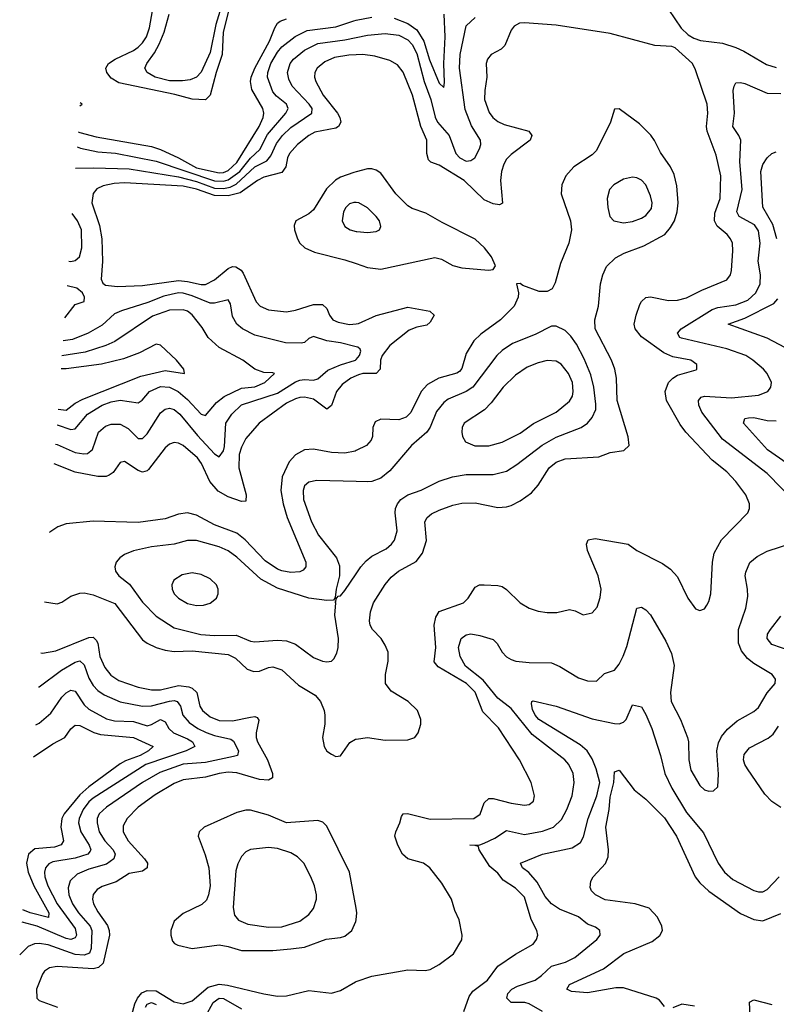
# Model space of a CAD drawing. Header units: inches. Extents: x 1173000 to 1307049, y 522583 to 678455.
# Tile 506 of 617: x 1198503 to 1201870, y 653502 to 657886. Entities that reach past the tile are written whole.
import ezdxf

# ---------------------------------------------------------------- set-up
doc = ezdxf.new("R2010")
doc.units = ezdxf.units.IN
doc.header["$MEASUREMENT"] = 0
doc.layers.add('B1695', color=7, linetype='Continuous')
doc.layers.add('B2605', color=7, linetype='Continuous')

msp = doc.modelspace()

# ---------------------------------------------------------------- linework, layer by layer
at = {"layer": 'B1695', "color": 5}
for points, elevation in [([(1199433.6, 657930), (1199408.3, 657830), (1199404.4, 657730), (1199376.7, 657650), (1199351, 657549), (1199330, 657528.7), (1199270, 657532.5), (1199193.2, 657553.2), (1198944.6, 657604.6), (1198910, 657625.3), (1198890.1, 657650), (1198887, 657670), (1198898, 657690), (1198927.3, 657710), (1199010, 657748.7), (1199030, 657762.6), (1199050, 657782.7), (1199067.5, 657810), (1199080.6, 657850), (1199098, 657950)], 1120), ([(1199398.9, 657941.1), (1199376.5, 657863.5), (1199350, 657739.7), (1199310, 657652.6), (1199290, 657630.1), (1199262, 657618), (1199226.8, 657613.2), (1199170, 657613.8), (1199105.4, 657630), (1199070.2, 657650), (1199060.6, 657670), (1199068.1, 657690), (1199102.3, 657737.7), (1199123.4, 657776.6), (1199145.3, 657830), (1199168.1, 657910)], 1140), ([(1198762.9, 657386.1), (1198770, 657383.3), (1198843.6, 657363.6), (1199090, 657321.1), (1199130, 657308.4), (1199210, 657270.9), (1199290, 657226.1), (1199390, 657203.6), (1199410, 657205.1), (1199430, 657214.2), (1199470, 657250), (1199568.6, 657410), (1199586.9, 657450), (1199590.1, 657470), (1199585.1, 657490), (1199535.4, 657575.4), (1199530.4, 657610), (1199533.5, 657630), (1199549.4, 657670), (1199614.3, 657790), (1199638.5, 657850), (1199650.1, 657869.9), (1199661.5, 657878.5), (1199690, 657889.9)], 1120), ([(1198758.2, 657319.9), (1198773.8, 657313.8), (1198850, 657297.9), (1198930, 657291.5), (1199110, 657256.3), (1199370, 657168.4), (1199410, 657166.7), (1199430, 657172.4), (1199482.6, 657210), (1199530, 657269.1), (1199571.6, 657308.4), (1199606.2, 657373.8), (1199687.9, 657470), (1199697.5, 657490), (1199690.1, 657510), (1199645.8, 657545.8), (1199630, 657565), (1199606.4, 657630), (1199606.8, 657650), (1199620.9, 657690), (1199650, 657740.7), (1199670, 657764.9), (1199728.8, 657811.2), (1199782.2, 657837.8), (1199910, 657854.1), (1199990, 657881.1), (1200000, 657883)], 1140), ([(1198751.3, 657223.9), (1198833.3, 657226.7), (1198990, 657221.7), (1199210, 657185.6), (1199290, 657164.8), (1199370, 657135.2), (1199410, 657133.5), (1199439.3, 657140.7), (1199466.4, 657153.6), (1199550, 657229.9), (1199602.2, 657257.8), (1199620.4, 657279.6), (1199645.6, 657334.4), (1199673.1, 657370), (1199710, 657405.7), (1199802.4, 657470), (1199803.9, 657490), (1199791, 657510), (1199716.1, 657590), (1199701, 657621), (1199695, 657650), (1199706.6, 657690), (1199722.1, 657710), (1199770.9, 657750), (1199830, 657779.6), (1199950, 657796), (1200000, 657806.2)], 1160), ([(1200000, 657729.3), (1199968.1, 657728.1), (1199903.3, 657716.7), (1199861.6, 657698.4), (1199826.2, 657670), (1199816.1, 657650), (1199814.8, 657630), (1199820.1, 657610), (1199853.2, 657550), (1199917.3, 657470), (1199928, 657450), (1199931.7, 657430), (1199921.3, 657410), (1199910, 657402.2), (1199815.7, 657384.3), (1199790, 657369.9), (1199739.4, 657330), (1199704.3, 657290), (1199695.2, 657270), (1199687.7, 657230), (1199670, 657205), (1199590, 657184.5), (1199561.9, 657170), (1199484.6, 657115.4), (1199430, 657101), (1199370, 657103.4), (1199290, 657131.7), (1199230, 657143.8), (1198970, 657158.6), (1198923.8, 657156.2), (1198874, 657146), (1198846.9, 657133.1), (1198830, 657112.2), (1198824.7, 657070), (1198858.8, 656970), (1198868.7, 656910), (1198870.8, 656809.2), (1198866, 656730), (1198873.2, 656713.2), (1198884.4, 656704.4), (1198937.9, 656697.9), (1199050, 656702.3), (1199210, 656724.7), (1199250, 656720.7), (1199310, 656706.7), (1199330, 656707.1), (1199370, 656728.2), (1199430, 656778.2), (1199450, 656786.3), (1199465.4, 656785.4), (1199489.2, 656770), (1199497.2, 656757.2), (1199554.7, 656630), (1199572.9, 656610), (1199610, 656594.3), (1199690, 656585.3), (1199730, 656592.2), (1199810, 656617.2), (1199850, 656617), (1199870, 656600.2), (1199881.7, 656570), (1199896.5, 656550), (1199919.5, 656539.5), (1199970, 656528.1), (1200000, 656532.2)], 1180), ([(1198771.3, 657502), (1198781.1, 657510), (1198772.2, 657514.9)], 1080), ([(1200000, 657208.2), (1199990, 657205.5), (1199930, 657184.3), (1199908.2, 657171.8), (1199868, 657132), (1199810, 657039.5), (1199790, 657021.1), (1199732, 656990), (1199724.9, 656970), (1199725.2, 656950), (1199738.5, 656910), (1199750.3, 656890), (1199771.6, 656870), (1199814.4, 656850), (1199950, 656816.4), (1200000, 656799.7)], 1220), ([(1200000, 657071.2), (1199990, 657072.2), (1199970, 657066.2), (1199953.8, 657050), (1199944.5, 657030), (1199938.5, 656990), (1199950, 656964.2), (1199973.4, 656950), (1200000, 656943.3)], 1240), ([(1198721.5, 656810.1), (1198730.5, 656809.5), (1198750, 656813.3), (1198769.7, 656830.3), (1198779.7, 656870), (1198778, 656950), (1198759.6, 656990), (1198736.7, 657022.1)], 1160), ([(1200000, 656429.2), (1199930, 656447.4), (1199870, 656456.6), (1199810, 656474.6), (1199790, 656466.2), (1199770.8, 656449.2), (1199755.1, 656444.9), (1199686.3, 656446.3), (1199550, 656480.7), (1199493.8, 656510), (1199470, 656530.2), (1199450, 656564.9), (1199440.5, 656620.5), (1199430, 656639.1), (1199370, 656622.9), (1199350, 656622.9), (1199270, 656656.9), (1199230, 656668.6), (1199210, 656669.4), (1199145.1, 656654.9), (1199073.6, 656626.4), (1198955.8, 656590), (1198924.3, 656575.7), (1198870, 656526.1), (1198807.7, 656490), (1198737.8, 656462.2), (1198696, 656455.6)], 1160), ([(1198703.4, 656558.2), (1198750, 656617), (1198789.3, 656630.7), (1198791.6, 656650), (1198782.9, 656670), (1198757, 656690), (1198713.6, 656700.9)], 1180), ([(1198669.1, 656081.7), (1198670, 656081.6), (1198730, 656060.7), (1198750, 656064.1), (1198804, 656130), (1198870, 656169.2), (1198910, 656184.4), (1198950, 656191.8), (1199030, 656180.2), (1199047.7, 656192.3), (1199080.8, 656230), (1199130, 656252), (1199170, 656249.5), (1199207.5, 656230), (1199250, 656194.4), (1199310, 656129.8), (1199330, 656122.8), (1199379.1, 656180.9), (1199412.5, 656207.5), (1199490, 656245.8), (1199548.8, 656251.2), (1199594, 656270), (1199637.3, 656310), (1199630, 656314), (1199590, 656315.6), (1199550, 656329.1), (1199495.6, 656370), (1199390, 656426.2), (1199342.2, 656470), (1199314.7, 656514.7), (1199270, 656571), (1199250, 656587.8), (1199230, 656593.3), (1199170, 656591.9), (1199094.3, 656565.7), (1198926.7, 656453.3), (1198885.6, 656434.4), (1198794.7, 656405.3), (1198691.2, 656388.5)], 1140), ([(1198674.1, 656151.2), (1198710, 656147.9), (1198750, 656177.7), (1198783.9, 656196.1), (1199041.7, 656298.3), (1199150, 656323.6), (1199236, 656310), (1199234, 656330), (1199200.3, 656370), (1199130, 656437), (1199110, 656441.7), (1199036.8, 656403.2), (1198964.5, 656375.5), (1198867.7, 656352.3), (1198710, 656331), (1198687.1, 656331.8)], 1120), ([(1198663, 655996.5), (1198670, 655994.3), (1198750, 655958.8), (1198787.9, 655952.1), (1198805.4, 655954.6), (1198827.7, 655972.3), (1198854, 656050), (1198884.1, 656075.9), (1198910, 656085.6), (1198950, 656085.4), (1198985.4, 656065.4), (1199030, 656020.6), (1199050, 656021.3), (1199070, 656042), (1199130, 656135.3), (1199150, 656151.3), (1199170, 656155.5), (1199190, 656149.9), (1199216.2, 656130), (1199294.1, 656034.1), (1199370, 655952.6), (1199390, 655939.8), (1199410, 655965.6), (1199414.6, 655985.4), (1199419.8, 656090), (1199447.5, 656130), (1199490, 656171.7), (1199650, 656222.2), (1199730, 656273.2), (1199750, 656281.1), (1199770, 656284.3), (1199810, 656281.1), (1199830, 656287.3), (1199874.7, 656325.3), (1199930.7, 656349.3), (1199996.9, 656370), (1200000, 656373.3)], 1160), ([(1200000, 656300.6), (1199976.8, 656290), (1199937.9, 656262.1), (1199912.2, 656230), (1199890, 656167.6), (1199870, 656151.6), (1199810, 656195.8), (1199770, 656204.7), (1199750, 656203.1), (1199730, 656198.3), (1199690, 656178.2), (1199568.3, 656090), (1199510, 656021.5), (1199490, 655983.1), (1199479.6, 655950), (1199478.1, 655890), (1199511.4, 655770), (1199510, 655741.6), (1199490, 655739.9), (1199430, 655760.7), (1199386.3, 655786.3), (1199349.3, 655829.3), (1199312.7, 655910), (1199294.3, 655934.3), (1199230, 655990.5), (1199210, 656000.6), (1199190, 656002.9), (1199170, 655995.3), (1199150, 655978.9), (1199076.5, 655883.5), (1199070, 655877.3), (1199050, 655871.8), (1199030, 655878.4), (1198970, 655919.3), (1198950, 655914.8), (1198918.2, 655870), (1198901.8, 655858.2), (1198887.7, 655852.3), (1198850, 655851.7), (1198750, 655871.8), (1198656.7, 655907.8)], 1180), ([(1200000, 655967.2), (1199995.2, 655964.8), (1199950, 655956), (1199890, 655958.4), (1199810, 655974), (1199770, 655969.9), (1199730, 655948.6), (1199702.6, 655917.4), (1199670.5, 655850), (1199664.7, 655790), (1199675.5, 655730), (1199693, 655670), (1199776.6, 655470), (1199776.6, 655450), (1199765, 655435), (1199750, 655427.7), (1199710, 655424.7), (1199670, 655431.3), (1199650, 655439.4), (1199595.9, 655475.9), (1199506.7, 655570), (1199470, 655600.3), (1199370, 655636.7), (1199290, 655679.1), (1199250, 655689.9), (1199210, 655684.3), (1199150, 655663), (1199030, 655646.6), (1198830, 655652.8), (1198710, 655640.7), (1198672, 655628), (1198636.6, 655603.4), (1198635.2, 655601.9)], 1220), ([(1200000, 655829.3), (1199826, 655834), (1199790, 655827.1), (1199770.3, 655810), (1199763.8, 655790), (1199766, 655750), (1199801.3, 655650), (1199832.7, 655590), (1199912.4, 655490), (1199925.9, 655454.1), (1199926.5, 655410), (1199910.7, 655350.7), (1199907.3, 655312.7), (1199898.8, 655301.2), (1199870, 655299.6), (1199790, 655309.8), (1199650, 655354.3), (1199575.5, 655395.5), (1199470, 655492.5), (1199430, 655520.5), (1199390, 655538.5), (1199290, 655567.5), (1199250, 655567.4), (1199190, 655549.9), (1199090, 655539.5), (1199010, 655520.7), (1198970, 655505.3), (1198948.7, 655490), (1198931.8, 655470), (1198926, 655450), (1198928.9, 655430), (1198943.7, 655410), (1198992, 655372), (1199050, 655291.8), (1199110, 655230.1), (1199190, 655177.8), (1199308.6, 655148.6), (1199370, 655143.6), (1199465.7, 655145.7), (1199530, 655119.5), (1199550, 655115.9), (1199650, 655123.9), (1199690, 655120.1), (1199730, 655104.7), (1199810, 655046), (1199850, 655029.1), (1199870, 655026.7), (1199890, 655030.3), (1199900.3, 655039.7), (1199914.3, 655065.7), (1199919.7, 655090), (1199921.1, 655130), (1199905.6, 655234.4), (1199909.1, 655289.1), (1199906, 655294), (1199910, 655294), (1199912, 655308), (1199920.9, 655319.1), (1199930, 655320.7), (1199950, 655344.9), (1200000, 655418.3)], 1240), ([(1198613.6, 655294.2), (1198670, 655285.2), (1198690, 655292.2), (1198730, 655318.6), (1198770, 655332.4), (1198790, 655333.6), (1198830, 655325.2), (1198925.8, 655285.8), (1199050, 655125), (1199070, 655109.4), (1199110.1, 655090.1), (1199150, 655078.7), (1199190, 655073.5), (1199270, 655075.2), (1199430, 655058.9), (1199463.2, 655043.2), (1199514.6, 654994.6), (1199544.2, 654984.2), (1199570, 654985.5), (1199610, 655001.2), (1199630, 655004.2), (1199670, 654991.3), (1199743.2, 654923.2), (1199818.3, 654878.3), (1199840.9, 654850), (1199858, 654810), (1199861.3, 654790), (1199860.2, 654750), (1199850.4, 654690), (1199857.6, 654650), (1199870, 654628.4), (1199890, 654615.5), (1199910, 654605.5), (1199930, 654608), (1199972.7, 654667.3), (1199997.7, 654682.3), (1200000, 654682.6)], 1220), ([(1198597.6, 655066.6), (1198604.8, 655064.8), (1198664.5, 655075.5), (1198810, 655135.3), (1198830, 655136.2), (1198843.8, 655123.8), (1198850, 655110.3), (1198860.1, 655050), (1198881.4, 655001.4), (1198908, 654968), (1198944.4, 654944.4), (1199030, 654913.6), (1199090, 654901.8), (1199130, 654902.1), (1199210, 654920.9), (1199256.2, 654916.2), (1199270.2, 654910), (1199290.7, 654890), (1199303.9, 654830), (1199316.6, 654810), (1199350, 654782.4), (1199390, 654765.2), (1199450, 654763.5), (1199530, 654781), (1199550, 654783.5), (1199559.1, 654779.1), (1199566.5, 654766.5), (1199555.1, 654710), (1199555.4, 654690), (1199561.4, 654670), (1199606.4, 654590), (1199628.4, 654530), (1199628.2, 654510), (1199610, 654499.6), (1199570, 654502.7), (1199470, 654532.5), (1199430, 654535.4), (1199390, 654530.3), (1199330, 654512.9), (1199230, 654502), (1199190, 654484.8), (1199105.2, 654434.8), (1199030, 654379.5), (1198980.9, 654330), (1198963.3, 654296.7), (1198964.1, 654270), (1198985.8, 654230), (1199058.7, 654150), (1199071, 654130), (1199070.2, 654110), (1199050, 654095), (1198990, 654083.9), (1198932.6, 654047.4), (1198870, 654026.1), (1198847.3, 654012.7), (1198829.6, 653990.4), (1198827, 653970), (1198830.7, 653950), (1198850, 653913.8), (1198893.2, 653853.2), (1198900.9, 653830), (1198901.9, 653810), (1198875.1, 653684.9), (1198854.2, 653665.8), (1198830, 653660.5), (1198670.1, 653669.9), (1198635.7, 653664.3), (1198612.7, 653650), (1198603.9, 653636.1), (1198578.5, 653570), (1198579.3, 653530), (1198590, 653518.4), (1198671.8, 653490)], 1180), ([(1198586.9, 654914.9), (1198590, 654915.9), (1198689, 654990), (1198750, 655025.3), (1198771, 655031), (1198790, 655014), (1198810, 654954.4), (1198830, 654921.3), (1198850, 654899.8), (1198879.6, 654879.6), (1198949.4, 654849.4), (1199050, 654828.8), (1199090, 654831.4), (1199170, 654852.3), (1199190, 654854), (1199204.4, 654850), (1199219.3, 654830), (1199228.7, 654788.7), (1199256.8, 654756.8), (1199295.7, 654730), (1199332.4, 654712.4), (1199370, 654698.7), (1199443.2, 654683.2), (1199453.9, 654673.9), (1199476.8, 654630), (1199471.7, 654610), (1199454.8, 654605.2), (1199330, 654578.4), (1199230, 654571.6), (1199126.5, 654533.5), (1199050, 654489.9), (1198890, 654380.4), (1198856, 654350), (1198848.2, 654330), (1198847.4, 654310), (1198857.2, 654270), (1198882.5, 654230), (1198919.6, 654190), (1198928.1, 654170), (1198922.5, 654150), (1198890, 654125.9), (1198810, 654103.7), (1198759, 654081), (1198727.9, 654052.1), (1198719.2, 654020.8), (1198721.8, 653990), (1198738.3, 653950), (1198764.4, 653910), (1198816.1, 653850), (1198823.6, 653830), (1198821.4, 653750), (1198813.8, 653730), (1198790, 653720.4), (1198750, 653723.8), (1198630, 653766.8), (1198590, 653773.5), (1198568.7, 653771.3), (1198541.3, 653758.7), (1198503, 653722.4)], 1160), ([(1198575.1, 654746.5), (1198590, 654753.8), (1198642.1, 654797.9), (1198690.5, 654870), (1198710, 654888.9), (1198730, 654900.4), (1198750, 654896.1), (1198790, 654834.8), (1198810, 654815.5), (1198890, 654773.3), (1198924.6, 654764.6), (1199010, 654761.7), (1199070, 654742.2), (1199090, 654747.2), (1199130.1, 654770.1), (1199150, 654760.2), (1199166.5, 654730), (1199187.1, 654710), (1199250, 654684.5), (1199271.9, 654670), (1199282, 654650), (1199243.2, 654630), (1199064.4, 654570), (1198830, 654420.3), (1198810, 654403), (1198785.5, 654370), (1198768.2, 654330), (1198764.9, 654310), (1198775, 654270), (1198812.4, 654210), (1198819.8, 654190), (1198816.8, 654183.2), (1198805.8, 654170), (1198750, 654152.9), (1198650, 654136.9), (1198632.3, 654127.7), (1198617.7, 654110), (1198613, 654090), (1198615, 654070), (1198628.1, 654030), (1198669.5, 653950), (1198750, 653839.8), (1198755.7, 653810), (1198750, 653797.8), (1198730.1, 653789.9), (1198710, 653794.6), (1198581.1, 653850), (1198513.3, 653868.1)], 1140), ([(1198565.1, 654604.3), (1198650, 654661.8), (1198703.5, 654690), (1198731.1, 654728.9), (1198750, 654745.4), (1198770, 654743.5), (1198832.3, 654712.3), (1198863.2, 654703.2), (1199010, 654690.1), (1199096.5, 654650), (1199076.3, 654630), (1199039.5, 654610), (1198973.9, 654586.1), (1198950, 654573), (1198810, 654470.5), (1198770, 654434.7), (1198701.3, 654350), (1198690.5, 654330), (1198686, 654290), (1198697.9, 654230), (1198688, 654212), (1198657.8, 654202.2), (1198570, 654193.7), (1198542.3, 654170), (1198533.8, 654130), (1198540.1, 654090), (1198566.2, 654030), (1198633, 653910), (1198630.8, 653889.2), (1198549.8, 653909.8), (1198517.1, 653922.9)], 1120), ([(1200000, 653930.5), (1199971.3, 654090), (1199870, 654295.6), (1199852.7, 654312.7), (1199830, 654320.4), (1199690, 654309.8), (1199610, 654343.8), (1199530, 654366.4), (1199510, 654366.8), (1199470, 654355.6), (1199323.6, 654290), (1199301.8, 654270), (1199296.9, 654250), (1199328.2, 654168.2), (1199344.4, 654110), (1199350.1, 654030), (1199343.8, 653990), (1199333.6, 653966.4), (1199314.2, 653945.8), (1199230, 653905.7), (1199190, 653872.4), (1199175.6, 653830), (1199175.6, 653810), (1199183.1, 653783.1), (1199192.3, 653772.3), (1199206, 653766), (1199270, 653750.2), (1199390, 653767), (1199430, 653760.1), (1199490, 653741.8), (1199630, 653741.5), (1199710, 653749.2), (1199770, 653757.1), (1199867.3, 653792.7), (1199930, 653799.8), (1199950, 653806.1), (1199980.8, 653830), (1199999, 653870), (1200000, 653878.5)], 1220), ([(1198990, 653412.4), (1199015.3, 653504.7), (1199027.4, 653530), (1199047.1, 653552.9), (1199070, 653564.1), (1199110, 653562.7), (1199190, 653513.5), (1199230, 653504.2), (1199270, 653517.4), (1199342.2, 653577.8), (1199390, 653591.7), (1199427.9, 653587.9), (1199590, 653548.3), (1199650, 653538), (1199690, 653540.3), (1199790, 653563.5), (1199890, 653551.8), (1199930, 653563.5), (1199997.3, 653602.7), (1200000, 653603.6)], 1180), ([(1199062.9, 653490), (1199070, 653502.2), (1199090, 653509.7), (1199110, 653501.6)], 1160), ([(1199330, 653447.9), (1199364, 653510), (1199390, 653529.7), (1199410, 653528.6), (1199490, 653482)], 1160)]:
    msp.add_lwpolyline(points, dxfattribs=dict(at, elevation=elevation))
for points, elevation in [([(1199270, 655422.3), (1199226.3, 655413.7), (1199188.5, 655390), (1199179.5, 655370), (1199180.9, 655350), (1199190.3, 655330), (1199210.4, 655310), (1199250, 655287.2), (1199290, 655277.2), (1199321.4, 655278.6), (1199350, 655287.4), (1199378.4, 655310), (1199386, 655330), (1199386.3, 655350), (1199378.7, 655370), (1199350, 655396.9), (1199310, 655415.6)], 1260), ([(1199610, 654200.7), (1199529.4, 654190.6), (1199510, 654180.4), (1199490, 654159.6), (1199473.2, 654126.8), (1199464.4, 654095.6), (1199452.4, 653932.4), (1199458.7, 653898.7), (1199477, 653877), (1199518.7, 653858.7), (1199610, 653845), (1199670, 653847.3), (1199750, 653872.7), (1199790, 653902.4), (1199811.1, 653928.9), (1199824, 653970), (1199824, 653990), (1199814.6, 654030), (1199798.6, 654070), (1199767.4, 654130), (1199739, 654159), (1199710, 654177.1), (1199650, 654195.4)], 1240)]:
    msp.add_lwpolyline(points, close=True, dxfattribs=dict(at, elevation=elevation))
at = {"layer": 'B2605', "color": 5}
for points, elevation in [([(1200000, 657883), (1200070, 657896.8)], 1140), ([(1200000, 657806.2), (1200050, 657816.5), (1200130, 657824), (1200190, 657816.2), (1200230, 657796.6), (1200250, 657774.9), (1200270, 657734.8), (1200302.9, 657610), (1200333.2, 657530), (1200351.9, 657451.9), (1200362.6, 657430), (1200413.5, 657370), (1200443.2, 657290), (1200461.1, 657270), (1200490, 657255.9), (1200510, 657258.6), (1200528.9, 657270), (1200548.7, 657310), (1200555, 657330), (1200554, 657350), (1200513.3, 657413.3), (1200485.6, 657485.6), (1200460.7, 657670), (1200462.9, 657730), (1200490, 657857.6), (1200530, 657895.4)], 1160), ([(1200170, 657892.2), (1200230, 657868.1), (1200270, 657840.6), (1200301.5, 657790), (1200327.1, 657707.1), (1200370, 657603.1), (1200390, 657584.2), (1200393.9, 657606.1), (1200390.7, 657690), (1200396.5, 657810), (1200391.5, 657910)], 1140), ([(1201390.6, 657930.6), (1201447.3, 657847.3), (1201478.3, 657818.3), (1201503, 657803), (1201533, 657793), (1201630, 657780.8), (1201690, 657761.1), (1201725.4, 657745.4), (1201825.9, 657685.9), (1201870, 657673.2)], 1180), ([(1200000, 653603.6), (1200070, 653627), (1200230, 653655.5), (1200307.9, 653652.1), (1200330, 653656.4), (1200370, 653679.6), (1200433.4, 653726.6), (1200470.8, 653789.2), (1200472.5, 653810), (1200458.5, 653878.5), (1200439.7, 653919.7), (1200424, 653970), (1200381.6, 654041.6), (1200328, 654110), (1200299.7, 654130), (1200230, 654150.4), (1200206.2, 654170), (1200185, 654210), (1200172.7, 654250), (1200176.5, 654270), (1200195.2, 654310), (1200201.3, 654338.7), (1200209.3, 654350.7), (1200228.6, 654351.4), (1200330, 654326.7), (1200524, 654330), (1200551.9, 654348.1), (1200570, 654398.4), (1200590, 654417.8), (1200610, 654419), (1200690, 654398.1), (1200750, 654388.6), (1200770, 654391.7), (1200790, 654406.4), (1200794, 654430), (1200778.5, 654490), (1200726.5, 654590), (1200633.1, 654733.1), (1200563.8, 654803.8), (1200530, 654891.1), (1200491, 654930), (1200364.9, 655004.9), (1200347.3, 655027.3), (1200355, 655090), (1200347.5, 655190), (1200354.3, 655225.7), (1200370, 655250.9), (1200477.7, 655290), (1200498, 655310), (1200530, 655359.5), (1200549.8, 655370.2), (1200569.8, 655370.2), (1200630, 655367.3), (1200650, 655362.2), (1200670, 655349.2), (1200730.3, 655290), (1200770, 655265.2), (1200810, 655252.3), (1200850, 655246.2), (1200892.9, 655247.1), (1200950, 655259.6), (1200974.3, 655254.3), (1201010, 655235.8), (1201050, 655244.4), (1201072.6, 655270), (1201086.3, 655313.7), (1201090.7, 655350), (1201077.3, 655410), (1201030, 655522), (1201025, 655550), (1201032.3, 655570), (1201063.4, 655576.6), (1201210, 655550.2), (1201250, 655523.1), (1201364.2, 655464.2), (1201398.7, 655438.7), (1201430, 655405.5), (1201476.5, 655310), (1201510, 655263.1), (1201530, 655254.9), (1201550, 655263), (1201561.3, 655278.7), (1201570, 655294.8), (1201578.2, 655330), (1201586.2, 655470), (1201593.5, 655510), (1201626.6, 655570), (1201743.1, 655690), (1201751, 655710), (1201750.9, 655730), (1201734.6, 655770), (1201690, 655829.8), (1201650, 655872.2), (1201584.8, 655924.8), (1201467.4, 656050), (1201442.8, 656082.8), (1201380.6, 656190), (1201375.2, 656230), (1201390.8, 656270), (1201409.9, 656290.1), (1201430, 656303.2), (1201513, 656327), (1201516.9, 656330), (1201516.9, 656350), (1201489.3, 656370), (1201410, 656384.6), (1201370, 656402.8), (1201270, 656473.4), (1201242, 656510), (1201237.1, 656530), (1201245.6, 656570), (1201263, 656617), (1201270, 656631.3), (1201290, 656648.4), (1201310, 656651.6), (1201390, 656635.1), (1201430, 656637.2), (1201470, 656647.2), (1201538.6, 656681.4), (1201650, 656728.1), (1201666.6, 656750), (1201671.1, 656768.9), (1201676.5, 656856.5), (1201674.3, 656890), (1201666.3, 656910), (1201650.6, 656930), (1201607.1, 656967.1), (1201594.2, 656990), (1201596.1, 657023.9), (1201620.1, 657090), (1201622.5, 657190), (1201602.7, 657282.7), (1201561.8, 657390), (1201558.6, 657410), (1201565.2, 657470), (1201563, 657510), (1201510, 657662), (1201496.4, 657690), (1201420.1, 657760.1), (1201405.6, 657765.6), (1201330, 657770.7), (1201130, 657824.6), (1200890, 657862), (1200750, 657872.3), (1200727.3, 657870), (1200702.7, 657857.3), (1200690, 657838.4), (1200662, 657770), (1200645, 657755), (1200600.8, 657730), (1200584.3, 657710), (1200579, 657690), (1200581.2, 657630), (1200572.5, 657570), (1200571.9, 657530), (1200592.8, 657472.8), (1200608.6, 657450), (1200630, 657431.7), (1200659.5, 657419.5), (1200768.9, 657390), (1200782.7, 657370), (1200775, 657350), (1200690, 657285.6), (1200670, 657264.4), (1200657.5, 657242.5), (1200646.8, 657210), (1200642.6, 657170), (1200650.9, 657069.1), (1200638.3, 657061.7), (1200610, 657065.4), (1200570, 657083.9), (1200480.2, 657170), (1200370, 657237.8), (1200332, 657252), (1200321.8, 657261.8), (1200314.2, 657290), (1200314.5, 657350), (1200287.5, 657410), (1200250.5, 657549.5), (1200210, 657652.2), (1200184.6, 657684.6), (1200150, 657704.6), (1200083.5, 657723.5), (1200030, 657730.3), (1200000, 657729.3)], 1180), ([(1201961.8, 655730), (1201830, 655865), (1201630, 656018.7), (1201538.7, 656138.7), (1201525.2, 656170), (1201524, 656190), (1201535.6, 656204.4), (1201550.5, 656209.5), (1201670, 656201.5), (1201790, 656214.3), (1201831.6, 656230), (1201846, 656250), (1201848, 656270), (1201829.7, 656310), (1201812.8, 656330), (1201766.2, 656370), (1201734.8, 656390), (1201650, 656420.4), (1201447.4, 656467.4), (1201440.5, 656470), (1201429.7, 656490), (1201446.6, 656510), (1201584.3, 656595.7), (1201610, 656604.1), (1201690, 656616.2), (1201742.8, 656637.2), (1201779.5, 656670), (1201798.7, 656710), (1201799.9, 656750), (1201788.8, 656810), (1201797.5, 656890), (1201790, 656945.1), (1201772.2, 656972.2), (1201704.4, 657010), (1201694.4, 657030), (1201718.4, 657130), (1201707, 657253), (1201712.2, 657350), (1201703.9, 657370), (1201676.3, 657410), (1201683.7, 657470), (1201678.4, 657570), (1201681.7, 657590), (1201690, 657603.8), (1201710, 657606.5), (1201730, 657601.5), (1201830, 657557.8), (1201890, 657557.2)], 1160), ([(1200000, 654682.6), (1200050.8, 654689.2), (1200130, 654678.2), (1200230, 654679.6), (1200260.9, 654690), (1200275.6, 654710), (1200288, 654750), (1200288.2, 654770), (1200273.5, 654810), (1200231.2, 654850), (1200155.6, 654895.6), (1200131.4, 654930), (1200131.4, 654970), (1200142.8, 655030), (1200142.2, 655070), (1200130, 655100.5), (1200111.6, 655130), (1200073.3, 655170), (1200062, 655190), (1200059.8, 655210), (1200064.1, 655250), (1200076.8, 655290), (1200129, 655371), (1200156.3, 655403.7), (1200188, 655430), (1200266.7, 655473.3), (1200295.5, 655510), (1200313.1, 655566.9), (1200306.5, 655650), (1200315.8, 655670), (1200334.8, 655685.2), (1200370, 655702), (1200430, 655723.9), (1200470, 655732.7), (1200530, 655734.1), (1200630, 655714.6), (1200670, 655716.3), (1200690, 655722.2), (1200730, 655742.9), (1200780.4, 655779.6), (1200810, 655813.8), (1200858.5, 655890), (1200890, 655916.3), (1200930, 655930.1), (1201080.2, 655939.8), (1201130, 655959.2), (1201191.9, 655968.1), (1201215.1, 655990), (1201211.1, 656028.9), (1201161.7, 656190), (1201158.8, 656290), (1201151.6, 656330), (1201136.4, 656370), (1201064.4, 656510), (1201063.1, 656550), (1201079.4, 656610), (1201087.3, 656710), (1201097.8, 656750), (1201113.7, 656786.3), (1201154.2, 656825.8), (1201193.3, 656846.7), (1201281, 656879), (1201374, 656930), (1201399.7, 656960.3), (1201416.6, 656990), (1201428.6, 657030), (1201432.5, 657070), (1201426.6, 657146.6), (1201415.9, 657195.9), (1201399.5, 657230), (1201355.1, 657295.1), (1201328.3, 657348.3), (1201312, 657372), (1201261.6, 657421.6), (1201170, 657489.3), (1201150, 657488), (1201131.6, 657430), (1201070, 657303.5), (1201050, 657283.4), (1200968.3, 657230), (1200933.8, 657190), (1200915, 657150), (1200912.2, 657110), (1200954, 656990), (1200958.2, 656950), (1200946.5, 656890), (1200910, 656800.7), (1200886.1, 656713.9), (1200871.9, 656688.1), (1200850, 656675), (1200815.2, 656675.2), (1200742.7, 656702.7), (1200730, 656711.8), (1200714, 656710), (1200723.1, 656670), (1200721.5, 656650), (1200704, 656610), (1200643.2, 656550), (1200554.6, 656485.4), (1200523.9, 656456.1), (1200490, 656399.8), (1200470, 656332.2), (1200460, 656320), (1200448.7, 656311.3), (1200367.6, 656290), (1200317.8, 656262.2), (1200289.3, 656230.7), (1200243.3, 656136.7), (1200223.4, 656116.6), (1200190, 656104.6), (1200110, 656106.6), (1200085.2, 656094.8), (1200074.7, 656070), (1200072.7, 656030), (1200066.5, 656013.5), (1200045.8, 655990), (1200000, 655967.2)], 1220), ([(1201872.1, 656910), (1201854, 656974), (1201810.4, 657050.4), (1201801, 657210), (1201810, 657241.6), (1201830, 657270.3), (1201850, 657290.3), (1201870, 657298)], 1140), ([(1200000, 656799.7), (1200050, 656783), (1200110, 656775.5), (1200350, 656827.3), (1200379.3, 656819.3), (1200430, 656791.8), (1200470, 656780.5), (1200589.7, 656770.3), (1200610, 656774), (1200619.6, 656790), (1200602.4, 656830), (1200571.7, 656870), (1200530, 656908.1), (1200382.7, 656982.7), (1200310, 657025), (1200250, 657045), (1200230, 657056.5), (1200176.8, 657110), (1200110, 657202), (1200090, 657215.8), (1200070, 657221.8), (1200050, 657221.6), (1200000, 657208.2)], 1220), ([(1200000, 656943.3), (1200002.6, 656942.6), (1200050, 656937.8), (1200090, 656942.8), (1200104.5, 656950), (1200110, 656964.7), (1200103.5, 656990), (1200089.7, 657010), (1200050, 657048.6), (1200011.8, 657070), (1200000, 657071.2)], 1240), ([(1201990, 656383.6), (1201830, 656467.7), (1201655.1, 656530), (1201730, 656556.4), (1201858.2, 656621.8), (1201877.1, 656642.9)], 1140), ([(1200000, 656532.2), (1200010, 656533.6), (1200090, 656569), (1200230, 656605.5), (1200328.1, 656588.1), (1200347.2, 656570), (1200330, 656539.2), (1200314.2, 656525.8), (1200270, 656516.6), (1200236.6, 656503.4), (1200150, 656435.8), (1200116.2, 656390), (1200108.7, 656370), (1200106.7, 656330), (1200090, 656310.5), (1200030.1, 656309.9), (1200010, 656305.1), (1200000, 656300.6)], 1180), ([(1200000, 655418.3), (1200021.6, 655450), (1200044.1, 655475.9), (1200070, 655496.8), (1200134.2, 655530), (1200158, 655550), (1200171.4, 655568.6), (1200182.3, 655610), (1200173.7, 655690), (1200175.7, 655710), (1200183.9, 655730), (1200199.4, 655750), (1200230, 655770.9), (1200290, 655791.7), (1200369, 655831), (1200429, 655851), (1200490, 655861.2), (1200610, 655860.8), (1200670, 655876.3), (1200715.3, 655904.7), (1200828, 655992), (1200890, 656026.5), (1201001.1, 656070), (1201029.7, 656090), (1201050, 656114.9), (1201066.2, 656150), (1201066.8, 656173.2), (1201057.6, 656250), (1201044.8, 656304.8), (1201015.6, 656375.6), (1200980.6, 656440.6), (1200956.2, 656476.2), (1200930, 656501.4), (1200890, 656520.5), (1200870, 656521.3), (1200796.5, 656483.5), (1200696.5, 656443.5), (1200650, 656412.9), (1200626.3, 656390), (1200519.4, 656250), (1200490, 656230.5), (1200410, 656196.3), (1200390, 656181.6), (1200358.2, 656141.8), (1200329.1, 656070.9), (1200315.2, 656050), (1200247.1, 655990), (1200150, 655876.4), (1200110, 655843.9), (1200070.2, 655829.8), (1200050, 655827.9), (1200000, 655829.3)], 1240), ([(1200000, 656373.3), (1200015.7, 656390), (1200021.5, 656410), (1200018.7, 656418.7), (1200007.3, 656427.3), (1200000, 656429.2)], 1160), ([(1201917.6, 655910), (1201830.4, 655970), (1201723.8, 656090), (1201729.7, 656110), (1201746.4, 656113.6), (1201770, 656114.2), (1201830, 656100.7), (1201870, 656099.5)], 1140), ([(1200479.1, 653470), (1200503.8, 653536.2), (1200519.3, 653560.7), (1200585.1, 653610), (1200630, 653672.1), (1200710, 653725.8), (1200787.8, 653770), (1200802.9, 653790), (1200808, 653810), (1200804.1, 653830), (1200779, 653879), (1200750, 653978.5), (1200710, 654019.1), (1200654.8, 654054.8), (1200630, 654085.3), (1200595.2, 654115.2), (1200548, 654190), (1200544.5, 654204.5), (1200529.7, 654209.7), (1200506, 654210), (1200550, 654212.2), (1200570, 654219.8), (1200617.9, 654242.1), (1200670, 654275.3), (1200750, 654258), (1200830, 654272.3), (1200878.7, 654290), (1200914.5, 654325.5), (1200938.4, 654370), (1200961, 654430), (1200969.8, 654490), (1200965.5, 654530), (1200947, 654570), (1200928.7, 654590), (1200782.9, 654702.9), (1200690, 654819.6), (1200630, 654864.6), (1200564.8, 654944.8), (1200486.8, 655006.8), (1200463.8, 655050), (1200455.4, 655090), (1200467.8, 655130), (1200490, 655146.3), (1200510, 655151.1), (1200550, 655144.5), (1200610, 655125.5), (1200627.7, 655107.7), (1200650.2, 655070), (1200669.7, 655049.7), (1200690, 655037), (1200710.8, 655030), (1200770, 655023.2), (1200870, 655022.8), (1200906.6, 655006.6), (1200990, 654955.8), (1201030, 654942.4), (1201070, 654940.3), (1201105.2, 654974.8), (1201150.5, 654989.5), (1201170, 655017), (1201188.6, 655051.4), (1201204.9, 655095.1), (1201250, 655266), (1201270, 655270.4), (1201290, 655257.6), (1201310, 655236.4), (1201378.2, 655118.2), (1201403.8, 655063.8), (1201414.7, 655010), (1201398.6, 654890), (1201401.5, 654850), (1201444.2, 654770), (1201475.3, 654690), (1201479.6, 654670), (1201480.2, 654590), (1201490, 654544.4), (1201530, 654476), (1201550, 654456.9), (1201570, 654450.3), (1201590, 654452.7), (1201609.7, 654470.3), (1201612.9, 654527.1), (1201605, 654630), (1201613.3, 654666.7), (1201625.6, 654694.4), (1201652.7, 654727.3), (1201695.8, 654764.2), (1201770, 654806), (1201790, 654823.6), (1201830, 654888.9), (1201864.7, 654930), (1201866, 654950), (1201851.1, 654970), (1201770, 655019.4), (1201741.9, 655041.9), (1201715.4, 655075.4), (1201701.3, 655110), (1201702, 655170), (1201733.8, 655266.2), (1201742.7, 655317.3), (1201742.3, 655350), (1201731.8, 655410), (1201733.6, 655426.4), (1201751.6, 655468.4), (1201784.2, 655495.8), (1201830, 655519.8), (1201943.3, 655556.7)], 1160), ([(1201978.8, 655058.8), (1201850, 655104.5), (1201829.1, 655130), (1201831.4, 655150), (1201843.4, 655170), (1201889.8, 655230)], 1140), ([(1200830, 653469.9), (1200770, 653504.8), (1200750.6, 653510.6), (1200689.9, 653509.9), (1200671.3, 653530), (1200674.7, 653550), (1200693.6, 653570), (1200717.5, 653582.5), (1200796.8, 653610), (1200825.5, 653630), (1200870, 653671.2), (1200931.3, 653690), (1200974, 653710), (1201072, 653790), (1201086, 653810), (1201084, 653830), (1201065.4, 653845.4), (1201030, 653858.9), (1200990, 653891.5), (1200905.8, 653925.8), (1200869.2, 653950), (1200841.6, 653981.6), (1200805.7, 654045.7), (1200768.2, 654088.2), (1200740.5, 654110), (1200732.3, 654130), (1200829.2, 654170.8), (1200960.8, 654199.2), (1200998, 654222), (1201012.1, 654247.9), (1201032.6, 654330), (1201070.6, 654430), (1201083.9, 654490), (1201068.4, 654550), (1201050, 654595.2), (1201028.4, 654630), (1200996.9, 654656.9), (1200813.5, 654770), (1200797.2, 654790), (1200785.5, 654814.5), (1200780.9, 654839.1), (1200782.7, 654850), (1200787.3, 654852.7), (1200890, 654830.1), (1201050, 654773.5), (1201150, 654751.6), (1201170, 654751), (1201190, 654758.8), (1201202.4, 654770), (1201230, 654835.6), (1201270, 654826), (1201290, 654792.7), (1201316.2, 654730), (1201354.6, 654610), (1201373.9, 654530), (1201404.7, 654464.7), (1201470, 654355.6), (1201545.8, 654265.8), (1201611.1, 654131.1), (1201639.3, 654090), (1201677.2, 654057.2), (1201770, 654008.6), (1201790, 654002.3), (1201810, 654002.6), (1201830, 654013.6), (1201882.2, 654070)], 1140), ([(1201890, 654378.6), (1201850, 654404.5), (1201818.3, 654438.3), (1201741.2, 654550), (1201729.3, 654570), (1201724, 654590), (1201726.3, 654613.7), (1201750, 654644), (1201833.1, 654686.9), (1201855.4, 654704.6), (1201880.2, 654739.8)], 1140), ([(1201373, 653493), (1201350, 653520.7), (1201335.4, 653530), (1201190, 653575.5), (1201155.1, 653575.1), (1201030, 653553.4), (1200958.9, 653558.9), (1200938.2, 653570), (1200950, 653590.1), (1201100.3, 653659.7), (1201191.4, 653728.6), (1201317.8, 653782.2), (1201352.1, 653807.9), (1201363.4, 653830), (1201360.4, 653850), (1201341.1, 653890), (1201304, 653930), (1201241.6, 653950), (1201107.7, 653967.7), (1201065.1, 653990), (1201047.8, 654007.8), (1201042, 654022), (1201044.4, 654050), (1201054.5, 654070), (1201110.4, 654129.6), (1201122, 654158), (1201123.6, 654190), (1201111, 654290), (1201125.5, 654370), (1201130, 654423.8), (1201147.6, 654490), (1201150, 654537.3), (1201170, 654544.2), (1201237.4, 654457.4), (1201290, 654415.3), (1201371.8, 654331.8), (1201425.1, 654250), (1201508.4, 654070), (1201530, 654042.3), (1201570, 654006), (1201710, 653906.9), (1201770, 653879.2), (1201810, 653874.4), (1201890, 653906.1)], 1120), ([(1200000, 653878.5), (1200003.7, 653910), (1200000, 653930.5)], 1220), ([(1201753.6, 653450), (1201750, 653511.3), (1201770, 653521.3), (1201850, 653500.5)], 1080), ([(1201505.5, 653494.5), (1201450, 653503.2), (1201410, 653486)], 1120)]:
    msp.add_lwpolyline(points, dxfattribs=dict(at, elevation=elevation))
for points, elevation in [([(1201230, 657184.4), (1201190, 657175.8), (1201146.4, 657150), (1201127.2, 657130), (1201116.9, 657090), (1201119.7, 657050), (1201129.2, 657010), (1201146.7, 656990), (1201190, 656980.6), (1201230, 656987.1), (1201270, 657001.8), (1201290, 657014.2), (1201314.4, 657045.6), (1201318.2, 657070), (1201310, 657102), (1201289.7, 657150), (1201270, 657170.9), (1201250, 657181)], 1240), ([(1200850, 656367.8), (1200810, 656358.6), (1200760.8, 656339.2), (1200710, 656302.7), (1200654.8, 656250), (1200600.8, 656179.2), (1200571.4, 656148.6), (1200480.9, 656090), (1200471.3, 656070), (1200470.2, 656050), (1200473.8, 656030), (1200486.9, 656006.9), (1200528.6, 655988.6), (1200590, 655987.8), (1200650, 656004.5), (1200730, 656044.6), (1200790, 656088.5), (1200890, 656139), (1200950, 656187.6), (1200962.5, 656210), (1200966.3, 656230), (1200962.5, 656270), (1200945.3, 656310), (1200912.4, 656352.4), (1200890, 656365.3)], 1260)]:
    msp.add_lwpolyline(points, close=True, dxfattribs=dict(at, elevation=elevation))

doc.saveas('drawing.dxf')
